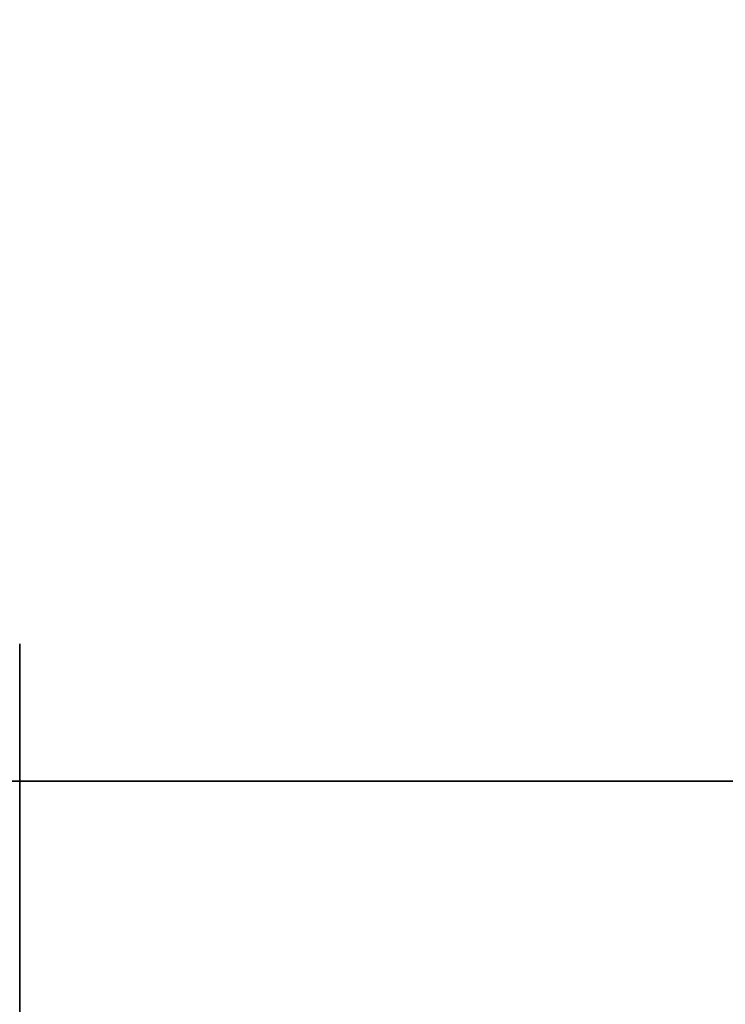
# Model space of a CAD drawing. Header units: millimetres. Extents: x -603 to 3703, y -115 to 193.
# Tile 637 of 656: x 3539.5 to 3544.64, y -19.63 to -12.45. Entities that reach past the tile are written whole.
import ezdxf

# ---------------------------------------------------------------- set-up
doc = ezdxf.new("R2010")
doc.units = ezdxf.units.MM
doc.layers.add('151', color=7, linetype='Continuous', true_color=0xffffff)

# ---------------------------------------------------------------- blocks, each defined once
blk = doc.blocks.new('UG_SURFACE_003')
at = {"layer": '151', "color": 252, "linetype": 'Continuous', "lineweight": 35}
for points in [[(3703.0001, -18, 2212.25), (3703.0001, 174.4, 2212.25), (2296.9999, 174.4, 2212.25), (2296.9999, -18, 2212.25)], [(2447, -18, 2062.2499), (2447, 174.4, 2062.2499), (3553, 174.4, 2062.2499), (3553, -18, 2062.2499)], [(3703.0001, -18, 2212.25), (2296.9999, -18, 2212.25), (2447, -18, 2062.2499), (3553, -18, 2062.2499)]]:
    blk.add_3dface(points, dxfattribs=at)
blk = doc.blocks.new('UG_SURFACE_167')
at = {"layer": '151', "color": 252, "linetype": 'Continuous', "lineweight": 35}
for points in [[(2431.9999, -18, 2075.2499), (3568.0001, -18, 2075.2499), (3566.4999, -18, 2073.75), (2433.5001, -18, 2073.75)], [(2431.9999, -18, 2075.2499), (2431.9999, -29.92, 2075.2499), (3568.0001, -29.92, 2075.2499), (3568.0001, -18, 2075.2499)], [(2433.5001, -18, 2073.75), (3566.4999, -18, 2073.75), (3566.4999, -29.92, 2073.75), (2433.5001, -29.92, 2073.75)]]:
    blk.add_3dface(points, dxfattribs=at)

msp = doc.modelspace()

# ---------------------------------------------------------------- linework, layer by layer
at = {"layer": '151', "color": 252, "linetype": 'Continuous', "lineweight": 35, "true_color": 0x939598}
for p, q in [((2297, -18, 2212.25), (3703, -18, 2212.25)), ((3568, -18, 2075.25), (2432, -18, 2075.25)), ((3566.5, -18, 2073.75), (2433.5, -18, 2073.75)), ((3553, -18, 2062.25), (2447, -18, 2062.25))]:
    msp.add_line(p, q, dxfattribs=at)
at = {"layer": '151', "color": 252, "linetype": 'Continuous', "lineweight": 35, "true_color": 0x939598, "extrusion": (1, 0, 0)}
for centre in [(-19.5, 326.75, 3539.5), (-19.5, 1511.75, 3539.5), (-19.5, 1761.75, 3539.5)]:
    msp.add_circle(centre, 2.5, dxfattribs=at)

# ---------------------------------------------------------------- block references
at = {"layer": '151', "color": 252, "linetype": 'Continuous', "lineweight": 35, "true_color": 0x939598}
for name in ['UG_SURFACE_003', 'UG_SURFACE_167']:
    msp.add_blockref(name, (0, 0), dxfattribs=at)

doc.saveas('drawing.dxf')
